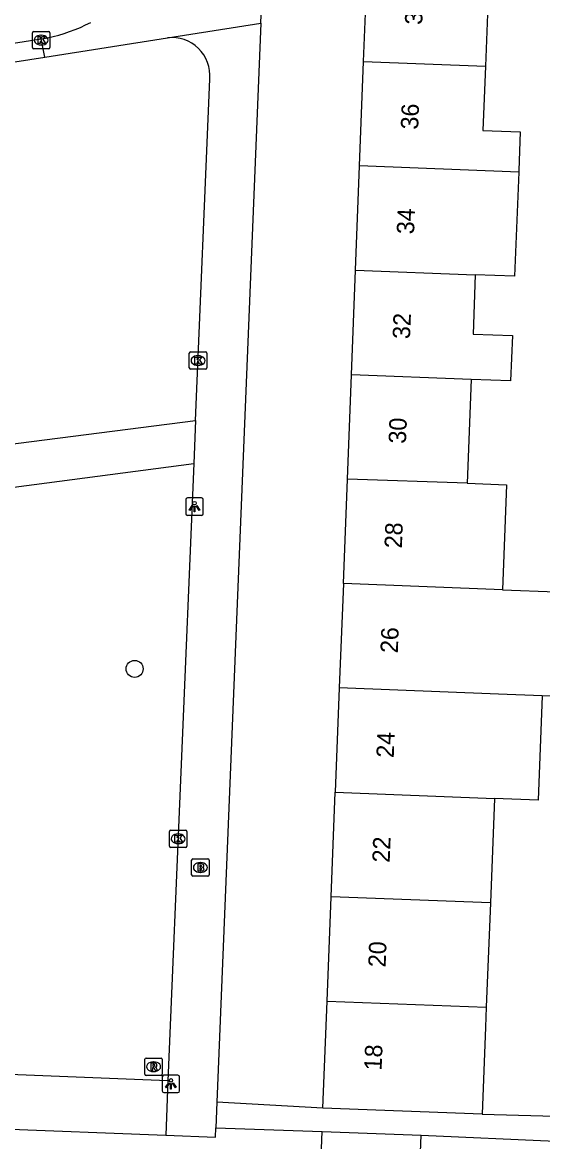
# Model space of a CAD drawing. Extents: x 160077 to 160945, y 386481 to 387498.
# Drawn here: x 160718.4 to 160748.3, y 387320.2 to 387384.4 of the extents above; entities that cross this region are included whole.
import ezdxf

# ---------------------------------------------------------------- set-up
doc = ezdxf.new("R2010")
doc.units = 0
for name, color, linetype in [('IMGEO_Boom', 7, 'Continuous'), ('IMGEO_Brandkraan', 7, 'Continuous'), ('IMGEO_Kolk', 7, 'Continuous'), ('IMGEO_Lichtpunt', 7, 'Continuous'), ('IMGEO_Pand', 7, 'Continuous'), ('IMGEO_Pand_nummerreeks', 7, 'Continuous'), ('IMGEO_Rijbaan_lokaal_open', 7, 'Continuous'), ('IMGEO_Rioolput', 7, 'Continuous'), ('IMGEO_Voetpad_open', 7, 'Continuous')]:
    doc.layers.add(name, color=color, linetype=linetype)

msp = doc.modelspace()

# ---------------------------------------------------------------- linework, layer by layer
at = {"layer": 'IMGEO_Boom'}
msp.add_circle((160724.874, 387347.298), 0.489, dxfattribs=at)
at = {"layer": 'IMGEO_Brandkraan'}
for p, q in [((160728.149, 387335.468), (160728.149, 387336.32)), ((160728.224, 387336.394), (160729.076, 387336.394)), ((160729.15, 387336.32), (160729.15, 387335.468)), ((160728.637, 387336.174), (160728.662, 387336.174)), ((160729.076, 387335.394), (160728.224, 387335.394)), ((160728.66, 387335.614), (160728.635, 387335.614))]:
    msp.add_line(p, q, dxfattribs=at)
for points in [[(160728.149, 387335.468), (160728.149, 387336.32)], [(160728.224, 387336.394), (160729.076, 387336.394)], [(160729.15, 387336.32), (160729.15, 387335.468)], [(160728.497, 387336.094), (160728.497, 387335.694), (160728.71, 387335.694)], [(160728.728, 387336.094), (160728.497, 387336.094)], [(160728.676, 387336.013), (160728.622, 387336.013), (160728.622, 387335.937)], [(160728.622, 387335.937), (160728.675, 387335.937)], [(160728.684, 387335.861), (160728.622, 387335.861), (160728.622, 387335.78)], [(160728.622, 387335.78), (160728.684, 387335.78)], [(160729.076, 387335.394), (160728.224, 387335.394)]]:
    msp.add_lwpolyline(points, dxfattribs=at)
for centre, radius, start, end in [((160728.226, 387336.318), 0.0765, 91.55205, 178.44795), ((160728.226, 387336.318), 0.0765, 91.55205, 178.44795), ((160729.074, 387336.318), 0.0765, 1.55205, 88.44795), ((160729.074, 387336.318), 0.0765, 1.55205, 88.44795), ((160728.677, 387335.975), 0.0379, 267.82845, 90.93552), ((160728.685, 387335.82), 0.0404, 269.87594, 90.50774), ((160728.716, 387335.945), 0.251, 268.66757, 293.53466), ((160728.732, 387335.949), 0.145, 59.4692, 91.53667), ((160728.757, 387335.996), 0.0922, 285.51372, 58.15012), ((160728.762, 387335.804), 0.105, 301.31148, 78.98903), ((160728.226, 387335.47), 0.0765, 181.55205, 268.44795), ((160728.226, 387335.47), 0.0765, 181.55205, 268.44795), ((160729.074, 387335.47), 0.0765, 271.55205, 358.44795), ((160729.074, 387335.47), 0.0765, 271.55205, 358.44795)]:
    msp.add_arc(centre, radius, start, end, dxfattribs=at)
for centre, major_axis, ratio, start_param, end_param in [((160728.636, 387335.894), (-0.387, 0.002), 0.722429, 4.712389, 7.853982), ((160728.661, 387335.894), (-0.39, 0.002), 0.717154, 1.570796, 4.712389)]:
    msp.add_ellipse(centre, major_axis=major_axis, ratio=ratio, start_param=start_param, end_param=end_param, dxfattribs=at)
at = {"layer": 'IMGEO_Kolk'}
for p, q in [((160719.074, 387383.907), (160719.926, 387383.907)), ((160718.999, 387382.981), (160718.999, 387383.833)), ((160719.487, 387383.687), (160719.512, 387383.687)), ((160720, 387383.833), (160720, 387382.981)), ((160719.926, 387382.907), (160719.074, 387382.907)), ((160719.51, 387383.127), (160719.485, 387383.127)), ((160728.015, 387364.58), (160728.015, 387365.432)), ((160728.09, 387365.506), (160728.942, 387365.506)), ((160728.503, 387365.286), (160728.528, 387365.286)), ((160729.016, 387365.432), (160729.016, 387364.58)), ((160728.526, 387364.726), (160728.501, 387364.726)), ((160728.942, 387364.506), (160728.09, 387364.506)), ((160726.869, 387337.116), (160726.869, 387337.968)), ((160726.944, 387338.042), (160727.796, 387338.042)), ((160727.357, 387337.822), (160727.382, 387337.822)), ((160727.87, 387337.968), (160727.87, 387337.116)), ((160727.796, 387337.042), (160726.944, 387337.042)), ((160727.38, 387337.262), (160727.355, 387337.262))]:
    msp.add_line(p, q, dxfattribs=at)
for points in [[(160719.074, 387383.907), (160719.926, 387383.907)], [(160718.999, 387382.981), (160718.999, 387383.833)], [(160719.32, 387383.607), (160719.443, 387383.607), (160719.443, 387383.456), (160719.573, 387383.607), (160719.737, 387383.607), (160719.591, 387383.456), (160719.744, 387383.207), (160719.592, 387383.207), (160719.507, 387383.371), (160719.443, 387383.304), (160719.443, 387383.207), (160719.32, 387383.207), (160719.32, 387383.607)], [(160720, 387383.833), (160720, 387382.981)], [(160719.926, 387382.907), (160719.074, 387382.907)], [(160728.015, 387364.58), (160728.015, 387365.432)], [(160728.09, 387365.506), (160728.942, 387365.506)], [(160729.016, 387365.432), (160729.016, 387364.58)], [(160728.336, 387365.206), (160728.459, 387365.206), (160728.459, 387365.055), (160728.589, 387365.206), (160728.753, 387365.206), (160728.607, 387365.055), (160728.76, 387364.806), (160728.608, 387364.806), (160728.523, 387364.97), (160728.459, 387364.903), (160728.459, 387364.806), (160728.336, 387364.806), (160728.336, 387365.206)], [(160728.942, 387364.506), (160728.09, 387364.506)], [(160726.869, 387337.116), (160726.869, 387337.968)], [(160726.944, 387338.042), (160727.796, 387338.042)], [(160727.19, 387337.742), (160727.313, 387337.742), (160727.313, 387337.591), (160727.443, 387337.742), (160727.607, 387337.742), (160727.461, 387337.591), (160727.614, 387337.342), (160727.462, 387337.342), (160727.377, 387337.506), (160727.313, 387337.439), (160727.313, 387337.342), (160727.19, 387337.342), (160727.19, 387337.742)], [(160727.87, 387337.968), (160727.87, 387337.116)], [(160727.796, 387337.042), (160726.944, 387337.042)]]:
    msp.add_lwpolyline(points, dxfattribs=at)
for centre, start, end in [((160719.076, 387383.831), 91.55205, 178.44795), ((160719.076, 387383.831), 91.55205, 178.44795), ((160719.924, 387383.831), 1.55205, 88.44795), ((160719.924, 387383.831), 1.55205, 88.44795), ((160719.076, 387382.983), 181.55205, 268.44795), ((160719.076, 387382.983), 181.55205, 268.44795), ((160719.924, 387382.983), 271.55205, 358.44795), ((160719.924, 387382.983), 271.55205, 358.44795), ((160728.092, 387365.43), 91.55205, 178.44795), ((160728.092, 387365.43), 91.55205, 178.44795), ((160728.94, 387365.43), 1.55205, 88.44795), ((160728.94, 387365.43), 1.55205, 88.44795), ((160728.092, 387364.582), 181.55205, 268.44795), ((160728.092, 387364.582), 181.55205, 268.44795), ((160728.94, 387364.582), 271.55205, 358.44795), ((160728.94, 387364.582), 271.55205, 358.44795), ((160726.946, 387337.966), 91.55205, 178.44795), ((160726.946, 387337.966), 91.55205, 178.44795), ((160727.794, 387337.966), 1.55205, 88.44795), ((160727.794, 387337.966), 1.55205, 88.44795), ((160726.946, 387337.118), 181.55205, 268.44795), ((160726.946, 387337.118), 181.55205, 268.44795), ((160727.794, 387337.118), 271.55205, 358.44795), ((160727.794, 387337.118), 271.55205, 358.44795)]:
    msp.add_arc(centre, 0.0765, start, end, dxfattribs=at)
for centre, major_axis, ratio, start_param, end_param in [((160719.486, 387383.407), (-0.387, 0.002), 0.722429, 4.712389, 7.853982), ((160719.511, 387383.407), (-0.39, 0.002), 0.717154, 1.570796, 4.712389), ((160728.502, 387365.006), (-0.387, 0.002), 0.722429, 4.712389, 7.853982), ((160728.527, 387365.006), (-0.39, 0.002), 0.717154, 1.570796, 4.712389), ((160727.356, 387337.542), (-0.387, 0.002), 0.722429, 4.712389, 7.853982), ((160727.381, 387337.542), (-0.39, 0.002), 0.717154, 1.570796, 4.712389)]:
    msp.add_ellipse(centre, major_axis=major_axis, ratio=ratio, start_param=start_param, end_param=end_param, dxfattribs=at)
at = {"layer": 'IMGEO_Lichtpunt'}
for p, q in [((160727.814, 387357.018), (160727.814, 387356.211)), ((160727.814, 387357.018), (160727.814, 387356.211)), ((160728.716, 387357.113), (160727.908, 387357.113)), ((160728.716, 387357.113), (160727.908, 387357.113)), ((160728.81, 387356.211), (160728.81, 387357.018)), ((160728.81, 387356.211), (160728.81, 387357.018)), ((160727.908, 387356.117), (160728.716, 387356.117)), ((160727.908, 387356.117), (160728.716, 387356.117)), ((160726.458, 387323.87), (160726.458, 387323.063)), ((160726.458, 387323.87), (160726.458, 387323.063)), ((160727.36, 387323.965), (160726.552, 387323.965)), ((160727.36, 387323.965), (160726.552, 387323.965)), ((160727.454, 387323.063), (160727.454, 387323.87)), ((160727.454, 387323.063), (160727.454, 387323.87)), ((160726.552, 387322.969), (160727.36, 387322.969)), ((160726.552, 387322.969), (160727.36, 387322.969))]:
    msp.add_line(p, q, dxfattribs=at)
for points in [[(160728.188, 387356.682), (160728.227, 387356.654), (160728.039, 387356.392), (160728.001, 387356.419), (160728.188, 387356.682)], [(160728.29, 387356.634), (160728.337, 387356.634), (160728.337, 387356.312), (160728.29, 387356.312), (160728.29, 387356.634)], [(160728.4, 387356.654), (160728.438, 387356.681), (160728.625, 387356.419), (160728.586, 387356.391), (160728.4, 387356.654)], [(160726.832, 387323.534), (160726.871, 387323.506), (160726.683, 387323.244), (160726.645, 387323.271), (160726.832, 387323.534)], [(160726.934, 387323.486), (160726.981, 387323.486), (160726.981, 387323.164), (160726.934, 387323.164), (160726.934, 387323.486)], [(160727.044, 387323.506), (160727.082, 387323.533), (160727.269, 387323.271), (160727.23, 387323.243), (160727.044, 387323.506)]]:
    msp.add_lwpolyline(points, dxfattribs=at)
for centre in [(160728.313, 387356.816), (160726.957, 387323.668)]:
    msp.add_circle(centre, 0.0994, dxfattribs=at)
for centre, start, end in [((160727.908, 387357.018), 90, 180), ((160727.908, 387357.018), 90, 180), ((160728.716, 387357.018), 0, 90), ((160728.716, 387357.018), 0, 90), ((160727.908, 387356.211), 180, 270), ((160727.908, 387356.211), 180, 270), ((160728.716, 387356.211), 270, 0), ((160728.716, 387356.211), 270, 360), ((160726.552, 387323.87), 90, 180), ((160726.552, 387323.87), 90, 180), ((160727.36, 387323.87), 0, 90), ((160727.36, 387323.87), 0, 90), ((160726.552, 387323.063), 180, 270), ((160726.552, 387323.063), 180, 270), ((160727.36, 387323.063), 270, 0), ((160727.36, 387323.063), 270, 360)]:
    msp.add_arc(centre, 0.0946, start, end, dxfattribs=at)
at = {"layer": 'IMGEO_Pand'}
for points in [[(160738.032, 387382.178), (160738.265, 387388.174)], [(160745.266, 387387.902), (160745.033, 387381.906)], [(160737.799, 387376.183), (160738.032, 387382.178)], [(160738.032, 387382.178), (160745.033, 387381.906)], [(160745.033, 387381.906), (160744.89, 387378.222), (160747.034, 387378.138), (160746.948, 387375.929), (160746.944, 387375.827)], [(160737.566, 387370.188), (160737.799, 387376.183)], [(160746.944, 387375.827), (160737.799, 387376.183)], [(160746.944, 387375.827), (160746.712, 387369.849), (160744.451, 387369.92)], [(160737.333, 387364.192), (160737.566, 387370.188)], [(160737.566, 387370.188), (160744.451, 387369.92)], [(160744.451, 387369.92), (160744.319, 387366.527), (160746.579, 387366.439), (160746.478, 387363.836), (160744.218, 387363.924)], [(160737.101, 387358.197), (160737.333, 387364.192)], [(160744.218, 387363.924), (160737.333, 387364.192)], [(160744.218, 387363.924), (160743.986, 387357.959)], [(160736.868, 387352.201), (160737.101, 387358.197)], [(160743.986, 387357.959), (160737.101, 387358.197)], [(160743.986, 387357.959), (160746.247, 387357.872), (160746.013, 387351.845)], [(160736.868, 387352.201), (160736.635, 387346.206)], [(160746.013, 387351.845), (160736.868, 387352.201)], [(160746.013, 387351.845), (160749.106, 387351.725), (160748.872, 387345.73), (160748.289, 387345.753)], [(160736.635, 387346.206), (160736.402, 387340.21)], [(160748.289, 387345.753), (160745.78, 387345.85), (160736.635, 387346.206)], [(160748.289, 387345.753), (160748.056, 387339.756), (160745.547, 387339.854)], [(160736.169, 387334.215), (160736.402, 387340.21)], [(160736.402, 387340.21), (160745.547, 387339.854)], [(160745.547, 387339.854), (160745.314, 387333.859)], [(160735.936, 387328.219), (160736.169, 387334.215)], [(160745.314, 387333.859), (160736.169, 387334.215)], [(160745.314, 387333.859), (160745.081, 387327.863)], [(160735.697, 387322.077), (160735.936, 387328.219)], [(160735.936, 387328.219), (160745.081, 387327.863)], [(160745.081, 387327.863), (160745.036, 387326.718), (160744.842, 387321.721)], [(160744.842, 387321.721), (160735.697, 387322.077)], [(160735.543, 387317.79), (160735.651, 387320.724)], [(160735.651, 387320.724), (160741.339, 387320.515)], [(160741.231, 387317.58), (160741.339, 387320.515)]]:
    msp.add_lwpolyline(points, dxfattribs=at)
at = {"layer": 'IMGEO_Rijbaan_lokaal_open'}
for points in [[(160673.173, 387376.223), (160719.509, 387383.485)], [(160719.509, 387383.485), (160719.867, 387383.541)], [(160741.339, 387320.515), (160749.057, 387320.183)]]:
    msp.add_lwpolyline(points, dxfattribs=at)
msp.add_arc((160717.925, 387392.915), 9.573, 281.70397, 297.53057, dxfattribs=at)
at = {"layer": 'IMGEO_Rioolput'}
for p, q in [((160725.462, 387324.025), (160725.462, 387324.877)), ((160725.537, 387324.951), (160726.389, 387324.951)), ((160726.463, 387324.877), (160726.463, 387324.025)), ((160725.973, 387324.171), (160725.948, 387324.171)), ((160725.95, 387324.731), (160725.975, 387324.731)), ((160726.389, 387323.951), (160725.537, 387323.951))]:
    msp.add_line(p, q, dxfattribs=at)
for points in [[(160725.462, 387324.025), (160725.462, 387324.877)], [(160725.537, 387324.951), (160726.389, 387324.951)], [(160726.463, 387324.877), (160726.463, 387324.025)], [(160726.051, 387324.649), (160725.799, 387324.651), (160725.799, 387324.251)], [(160725.799, 387324.251), (160725.923, 387324.251), (160725.923, 387324.413), (160725.934, 387324.413)], [(160725.977, 387324.57), (160725.923, 387324.57), (160725.923, 387324.489)], [(160725.923, 387324.489), (160725.975, 387324.489)], [(160725.981, 387324.384), (160726.052, 387324.251), (160726.192, 387324.251), (160726.127, 387324.377)], [(160726.389, 387323.951), (160725.537, 387323.951)]]:
    msp.add_lwpolyline(points, dxfattribs=at)
for centre, radius, start, end in [((160725.539, 387324.875), 0.0765, 91.55205, 178.44795), ((160725.539, 387324.875), 0.0765, 91.55205, 178.44795), ((160726.387, 387324.875), 0.0765, 1.55205, 88.44795), ((160726.387, 387324.875), 0.0765, 1.55205, 88.44795), ((160725.933, 387324.36), 0.0533, 26.02933, 88.69889), ((160725.959, 387324.678), 0.19, 274.7715, 282.96867), ((160725.983, 387324.474), 0.0964, 77.00612, 93.18647), ((160725.997, 387324.531), 0.0378, 276.66336, 79.67722), ((160726.05, 387324.539), 0.109, 350.36119, 89.41601), ((160726.048, 387324.539), 0.112, 277.58423, 350.98172), ((160726.032, 387324.324), 0.108, 29.51342, 73.79051), ((160725.539, 387324.027), 0.0765, 181.55205, 268.44795), ((160725.539, 387324.027), 0.0765, 181.55205, 268.44795), ((160726.387, 387324.027), 0.0765, 271.55205, 358.44795), ((160726.387, 387324.027), 0.0765, 271.55205, 358.44795)]:
    msp.add_arc(centre, radius, start, end, dxfattribs=at)
for centre, major_axis, ratio, start_param, end_param in [((160725.949, 387324.451), (-0.387, 0.002), 0.722429, 4.712389, 7.853982), ((160725.974, 387324.451), (-0.39, 0.002), 0.717154, 1.570796, 4.712389)]:
    msp.add_ellipse(centre, major_axis=major_axis, ratio=ratio, start_param=start_param, end_param=end_param, dxfattribs=at)
at = {"layer": 'IMGEO_Voetpad_open'}
for points in [[(160732.13, 387384.38), (160733.524, 387418.543)], [(160726.766, 387383.546), (160732.13, 387384.38)], [(160732.13, 387384.38), (160729.603, 387322.421)], [(160719.706, 387382.427), (160719.509, 387383.485)], [(160719.706, 387382.427), (160726.766, 387383.546)], [(160717.115, 387382.017), (160719.706, 387382.427)], [(160728.372, 387361.564), (160729.191, 387381.172)], [(160715.784, 387359.946), (160728.372, 387361.564)], [(160728.372, 387361.564), (160728.269, 387359.093)], [(160694.68, 387324.931), (160690.672, 387354.162), (160728.269, 387359.093)], [(160728.269, 387359.093), (160726.788, 387323.635)], [(160726.788, 387323.635), (160694.68, 387324.931)], [(160726.788, 387323.635), (160726.657, 387320.516)], [(160677.129, 387322.438), (160726.657, 387320.516)], [(160729.603, 387322.421), (160729.543, 387320.948)], [(160735.697, 387322.077), (160729.603, 387322.421)], [(160744.842, 387321.721), (160751.809, 387321.531)], [(160726.657, 387320.516), (160729.521, 387320.405), (160729.543, 387320.948)], [(160729.543, 387320.948), (160735.651, 387320.724)]]:
    msp.add_lwpolyline(points, dxfattribs=at)
msp.add_arc((160727.002, 387381.362), 2.197, 355.03751, 96.18023, dxfattribs=at)

# ---------------------------------------------------------------- texts
at = {"layer": 'IMGEO_Pand_nummerreeks'}
for s, rotation, p in [('38', 87.77479, (160741.397, 387384.275)), ('36', 87.77479, (160741.163, 387378.258)), ('34', 87.77479, (160740.929, 387372.244)), ('32', 87.77479, (160740.695, 387366.227)), ('30', 87.77479, (160740.462, 387360.219)), ('28', 87.77479, (160740.228, 387354.205)), ('26', 87.77713, (160739.994, 387348.188)), ('24', 87.77713, (160739.761, 387342.174)), ('22', 87.77479, (160739.527, 387336.157)), ('20', 87.77479, (160739.293, 387330.148)), ('18', 87.77479, (160739.063, 387324.225))]:
    msp.add_text(s, height=1, rotation=rotation, dxfattribs=at).set_placement(p)

doc.saveas('drawing.dxf')
